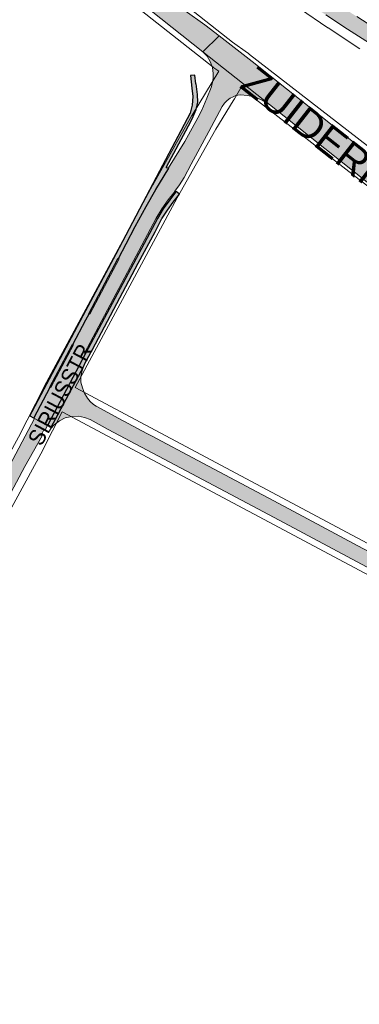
# Paper-space layout 'Layout1' of a CAD drawing. Header units: metres. Extents: x 123097 to 144122, y 392739 to 407589.
# Tile 407 of 510: x 136103 to 136264, y 398690 to 399156. Entities that reach past the tile are written whole.
import ezdxf
from ezdxf.enums import TextEntityAlignment as Align

# ---------------------------------------------------------------- set-up
doc = ezdxf.new("R2010")
doc.units = ezdxf.units.M
doc.header["$MEASUREMENT"] = 0
for name, color, linetype, lineweight in [('gs-anno-wegen algemeen tekst', 7, 'Continuous', 0), ('gs-knt-aanvullende hoofdweg', 7, 'Continuous', 0), ('gs-knt-hoofdweg', 7, 'Continuous', 0), ('gs-knt-wegen algemeen', 7, 'Continuous', 0), ('ir-ARC-asfalt-hoofdwegen-te inspecteren', 5, 'Continuous', 0), ('ir-ARC-fietspaden naastliggend- te inspecteren', 1, 'Continuous', 0)]:
    doc.layers.add(name, color=color, linetype=linetype, lineweight=lineweight)
doc.styles.add('Style-Arial', font='arial.ttf')

psp = doc.layouts.get("Layout1")

# ---------------------------------------------------------------- hatches: boundary and pattern name
at = {"layer": 'ir-ARC-asfalt-hoofdwegen-te inspecteren', "linetype": 'Continuous', "lineweight": 13}
for points in [[(135971.208, 399313.752), (136000, 399290.951), (136053.025, 399248.91), (136060.738, 399242.795), (136189.361, 399140.818), (136197.172, 399148.355), (136190.325, 399153.487), (136180.996, 399160.126), (136163.603, 399171.956), (136156.723, 399176.954), (136149.976, 399182.139), (136110.849, 399212.774), (136021.62, 399283.64), (136009.602, 399292.98), (136000, 399300.583), (135976.699, 399319.033), (135976.8, 399319.165), (135947.927, 399341.94), (135948.18, 399342.296), (135929.291, 399357.182), (135926.967, 399359.09), (135916.271, 399368.076), (135907.601, 399374.839), (135888.253, 399389.545), (135878.095, 399397.256), (135850.994, 399417.812), (135845.885, 399421.687), (135844.702, 399422.584), (135835.98, 399411.55), (135842.468, 399406.611), (135851.905, 399399.427), (135853.202, 399399.203), (135855.25, 399398.67), (135857.269, 399398.035), (135858.797, 399397.434), (135859.614, 399397.112), (135861.904, 399396.059), (135863.661, 399395.084), (135865.37, 399394.027), (135867.209, 399392.785), (135868.213, 399392.051), (135921.758, 399352.095), (135924.996, 399349.757), (135928.678, 399347.201), (135931.099, 399345.443), (135933.479, 399343.629), (135960.059, 399322.581)], [(136301.803, 399123.79), (136306.042, 399130.586), (136296.087, 399136.281), (136272.629, 399150.781), (136262.277, 399157.402), (136252.002, 399164.143), (136242.228, 399170.714), (136232.518, 399177.379), (136224.412, 399183.047), (136216.35, 399188.777), (136207.923, 399194.944), (136084.971, 399291.816), (136075.5, 399299.278), (136074.924, 399299.734), (136070.342, 399293.959), (136070.79, 399293.604), (136203.448, 399189.114), (136211.914, 399182.913), (136219.756, 399177.358), (136227.638, 399171.859), (136237.572, 399165.006), (136247.572, 399158.248), (136257.91, 399151.482), (136268.333, 399144.849), (136294.647, 399128.702), (136301.253, 399124.164)], [(136189.361, 399140.818), (136220.896, 399115.79), (136359.812, 399005.669), (136361.032, 399004.675), (136361.328, 399004.441), (136365.635, 399009.979), (136365.25, 399010.283), (136353.088, 399019.888), (136352.701, 399020.558), (136352.908, 399021.303), (136353.584, 399021.678), (136354.326, 399021.459), (136366.489, 399011.806), (136366.845, 399011.525), (136370.105, 399015.69), (136369.652, 399015.952), (136369.297, 399016.167), (136367.823, 399017.162), (136358.247, 399024.753), (136349.117, 399031.626), (136342.219, 399036.618), (136313.553, 399056.62), (136308.785, 399060.143), (136294.922, 399070.89), (136212.688, 399136.134), (136197.172, 399148.355)], [(136115.838, 398964.056), (136133.824, 398998.028), (136133.383, 398998.269), (136167.325, 399062.052), (136169.981, 399066.48), (136172.988, 399070.678), (136176.217, 399074.787), (136176.137, 399074.873), (136178.4, 399077.852), (136180.533, 399081.292), (136183.912, 399087.652), (136192.213, 399103.075), (136198.542, 399114.895), (136199.613, 399116.439), (136200.958, 399117.751), (136202.279, 399118.754), (136203.751, 399119.518), (136204.983, 399120.054), (136205.908, 399120.285), (136206.007, 399120.31), (136207.048, 399120.35), (136210.666, 399120.109), (136214.198, 399119.285), (136217.549, 399117.899), (136220.896, 399115.79), (136189.361, 399140.818), (136191.374, 399138.656), (136192.911, 399136.134), (136193.91, 399133.355), (136194.33, 399130.431), (136194.327, 399129.593), (136194.322, 399128.504), (136194.185, 399127.168), (136193.85, 399125.534), (136193.33, 399123.948), (136191.352, 399118.848), (136188.902, 399113.12), (136187.097, 399109.552), (136180.794, 399098.294), (136173.077, 399085.873), (136173.326, 399085.691), (136171.002, 399082.104), (136167.114, 399075.697), (136162.517, 399067.66), (136157.392, 399058.094), (136153.102, 399049.984), (136149.498, 399043.05), (136149.786, 399042.9), (136135.83, 399016.646), (136135.511, 399016.812), (136133.987, 399013.98), (136127.761, 399002.283), (136128.097, 399002.16), (136117.411, 398982.008), (136117.077, 398982.159), (136109.308, 398967.523), (136109.613, 398967.361)], [(136225.339, 398927.116), (136187.08, 398947.456), (136165.117, 398959.132), (136162.947, 398960.286), (136149.594, 398967.385), (136138.837, 398973.082), (136137.556, 398973.983), (136135.992, 398975.324), (136134.701, 398976.93), (136133.348, 398979.307), (136132.336, 398981.849), (136131.683, 398984.505), (136131.652, 398987.001), (136132.04, 398989.467), (136132.834, 398991.834), (136117.539, 398963.154), (136116.44, 398961.092), (136117.581, 398962.831), (136119.001, 398964.351), (136121.445, 398966.195), (136124.179, 398967.573), (136127.291, 398968.323), (136130.492, 398968.393), (136133.33, 398967.857), (136136.012, 398966.783), (136144.618, 398962.192), (136213.033, 398925.806), (136227.857, 398917.923), (136287.588, 398886.156), (136320.044, 398868.896), (136478.451, 398784.652), (136511.38, 398767.14), (136513.828, 398765.618), (136515.932, 398763.647), (136517.609, 398761.302), (136518.783, 398758.711), (136519.435, 398755.943), (136519.541, 398753.1), (136519.096, 398750.291), (136518.117, 398747.62), (136534.837, 398779.126), (136533.106, 398776.694), (136530.929, 398774.652), (136528.391, 398773.08), (136525.594, 398772.039), (136522.646, 398771.57), (136519.663, 398771.693), (136517.089, 398772.291), (136514.66, 398773.33), (136472.433, 398795.775), (136449.716, 398807.849), (136431.267, 398817.655), (136416.841, 398825.323), (136402.58, 398832.903), (136388.609, 398840.328), (136342.509, 398864.829), (136333.471, 398869.632), (136312.223, 398880.925), (136302.482, 398886.103), (136298.032, 398888.469), (136289.102, 398893.216), (136285.494, 398895.134), (136262.878, 398907.158), (136245.744, 398916.267)], [(136091.876, 398918.89), (136092.398, 398919.78), (136091.905, 398920.017), (136105.04, 398944.69), (136113.225, 398959.182), (136112.753, 398959.419), (136114.276, 398962.24), (136114.745, 398961.991), (136115.838, 398964.056), (136109.613, 398967.361), (136087.442, 398925.548), (136064.727, 398882.836), (136064.437, 398883.024), (136061.512, 398877.616), (136057.605, 398870.277), (136053.264, 398862.077), (136048.229, 398852.675), (136044.663, 398845.925), (136044.972, 398845.753), (136032.54, 398822.357), (136032.217, 398822.547), (136030.859, 398819.98), (136026.849, 398812.485), (136021.856, 398803.075), (136021.188, 398801.849), (136021.539, 398801.671), (136009.424, 398778.977), (136009.059, 398779.179), (136007.397, 398775.972), (136002.432, 398766.57), (135996.953, 398756.331), (135990.839, 398744.801), (135991.172, 398744.641), (135959.85, 398685.747), (135959.546, 398685.909), (135956.161, 398679.527), (135953.755, 398675.045), (135954.075, 398674.85), (135911.129, 398594.141), (135910.824, 398594.306), (135903.603, 398580.73), (135899.956, 398573.959), (135900.28, 398573.749), (135873.534, 398523.433), (135873.22, 398523.623), (135869.833, 398517.233), (135867.801, 398513.351), (135868.073, 398513.171), (135862.079, 398501.879), (135868.341, 398498.555), (135885.124, 398530.155), (135884.643, 398530.425), (135908.552, 398575.273), (135908.988, 398575.054), (135909.691, 398576.296), (135909.238, 398576.56), (135923.048, 398602.626), (135923.53, 398602.403), (135933.641, 398621.45), (135933.159, 398621.65), (135939.311, 398633.203), (135939.755, 398632.945), (135940.483, 398634.349), (135940.05, 398634.55), (135944.234, 398642.412), (135944.685, 398642.171), (135953.103, 398658.024), (135952.621, 398658.258), (135970.554, 398691.905), (135971.025, 398691.673), (135971.664, 398692.974), (135971.25, 398693.245), (136001.203, 398749.596), (136001.658, 398749.352), (136002.268, 398750.568), (136001.818, 398750.799), (136031.245, 398806.052), (136031.701, 398805.808), (136032.385, 398807.18), (136031.954, 398807.365), (136062.285, 398864.469), (136062.789, 398864.213), (136063.446, 398865.491), (136062.984, 398865.741), (136091.428, 398919.129)]]:
    psp.add_hatch(color=5, dxfattribs=at).paths.add_polyline_path(points, flags=0)
at = {"layer": 'ir-ARC-fietspaden naastliggend- te inspecteren', "linetype": 'Continuous', "lineweight": 30, "extrusion": (0, 0, -1)}
psp.add_hatch(color=1, dxfattribs=at).paths.add_polyline_path([(-136149.498, 399043.05), (-136153.102, 399049.984), (-136157.392, 399058.094), (-136162.517, 399067.66), (-136167.114, 399075.697), (-136171.002, 399082.104), (-136173.326, 399085.691), (-136173.077, 399085.873), (-136172.651, 399085.683), (-136172.245, 399085.913), (-136172.188, 399086.376), (-136175.686, 399092.789), (-136183.646, 399107.804), (-136184.868, 399110.182), (-136186.312, 399113.466), (-136186.998, 399116.988), (-136186.894, 399120.574), (-136186.293, 399125.581), (-136186.153, 399125.577), (-136185.626, 399129.755), (-136183.561, 399129.489), (-136184.216, 399123.582), (-136184.638, 399119.58), (-136184.357, 399115.566), (-136183.384, 399111.661), (-136168.915, 399084.319), (-136148.136, 399045.106), (-136132.549, 399015.885), (-136127.009, 399005.429), (-136114.112, 398981.188), (-136108.412, 398970.49), (-136107.383, 398968.551), (-136109.161, 398967.607), (-136109.308, 398967.523), (-136117.077, 398982.159), (-136116.943, 398982.216), (-136127.632, 399002.358), (-136127.761, 399002.283), (-136133.987, 399013.98), (-136135.511, 399016.812), (-136135.372, 399016.888), (-136149.341, 399043.141)], flags=0)
at = {"layer": 'ir-ARC-fietspaden naastliggend- te inspecteren', "linetype": 'Continuous', "lineweight": 30}
psp.add_hatch(color=1, dxfattribs=at).paths.add_polyline_path([(136115.838, 398964.056), (136117.539, 398963.154), (136132.834, 398991.834), (136133.738, 398993.689), (136137.108, 399000), (136142.826, 399010.706), (136158.803, 399040.847), (136166.772, 399055.683), (136170.016, 399061.856), (136170.129, 399062.071), (136172.626, 399065.908), (136175.374, 399069.569), (136178.376, 399073.368), (136176.738, 399074.648), (136176.566, 399074.499), (136173.69, 399070.784), (136170.616, 399066.475), (136167.863, 399061.955), (136133.824, 398998.028)], flags=0)

# ---------------------------------------------------------------- linework, layer by layer
at = {"layer": 'gs-knt-aanvullende hoofdweg', "color": 7, "linetype": 'Continuous', "flags": 128}
for points in [[(135850.991, 399420.948), (136006.95, 399299.842), (136006.985, 399299.815), (136203.517, 399145.357), (136210.612, 399140.26), (136210.906, 399140.038), (136211.188, 399139.802), (136211.459, 399139.551), (136211.503, 399139.507), (136329.6, 399048.213)], [(136197.002, 399131.543), (136194.622, 399133.253), (136194.364, 399133.447), (135997.721, 399287.992), (135848.024, 399404.236)], [(136320.162, 399036.523), (136207.443, 399123.66)]]:
    psp.add_lwpolyline(points, dxfattribs=at)
at = {"layer": 'gs-knt-hoofdweg', "color": 7, "linetype": 'Continuous', "flags": 128}
psp.add_lwpolyline([(136263.773, 399142.201), (136248.774, 399152.029), (136248.632, 399152.124), (136221.785, 399170.546)], dxfattribs=at)
at = {"layer": 'gs-knt-wegen algemeen', "color": 7, "linetype": 'Continuous', "flags": 128}
for points in [[(135866.302, 398515.714), (135965.25, 398702.035), (135981.725, 398733.729), (135981.753, 398733.783), (136015.253, 398796.764), (136049.864, 398862.753), (136049.914, 398862.847), (136102.125, 398958.532), (136114.22, 398982.263), (136114.289, 398982.395), (136165.731, 399077.848), (136165.792, 399077.959), (136184.241, 399110.65), (136184.355, 399110.844), (136197.002, 399131.543)], [(136207.443, 399123.66), (136204.344, 399118.588), (136203.701, 399117.536), (136195.524, 399104.152), (136177.163, 399071.616), (136128.855, 398981.979)], [(136128.855, 398981.979), (136527.179, 398769.995)], [(136122.811, 398970.447), (136113.684, 398952.538), (136113.599, 398952.376), (136061.369, 398856.658), (136026.774, 398790.7), (136026.757, 398790.667), (135993.263, 398727.696), (135976.789, 398696.004), (135976.764, 398695.957), (135976.763, 398695.954), (135976.76, 398695.95)], [(136521.136, 398758.463), (136122.811, 398970.447)]]:
    psp.add_lwpolyline(points, dxfattribs=at)
at = {"layer": 'ir-ARC-asfalt-hoofdwegen-te inspecteren', "color": 5, "linetype": 'Continuous', "lineweight": 13, "flags": 128}
for points in [[(136060.738, 399242.795), (136189.361, 399140.818), (136197.172, 399148.355), (136190.325, 399153.487), (136180.996, 399160.126)], [(136294.922, 399070.89), (136212.688, 399136.134), (136197.172, 399148.355), (136189.361, 399140.818), (136220.896, 399115.79), (136359.812, 399005.669)]]:
    psp.add_lwpolyline(points, dxfattribs=at)
at = {"layer": 'ir-ARC-asfalt-hoofdwegen-te inspecteren', "color": 5, "linetype": 'Continuous', "lineweight": 13}
for points in [[(136247.572, 399158.248), (136257.91, 399151.482), (136268.333, 399144.849), (136294.647, 399128.702), (136301.253, 399124.164), (136301.803, 399123.79), (136306.042, 399130.586), (136296.087, 399136.281), (136272.629, 399150.781), (136262.277, 399157.402)], [(136285.494, 398895.134), (136262.878, 398907.158), (136245.744, 398916.267), (136225.339, 398927.116), (136187.08, 398947.456), (136165.117, 398959.132), (136162.947, 398960.286), (136149.594, 398967.385), (136138.837, 398973.082), (136137.556, 398973.983), (136135.992, 398975.324), (136134.701, 398976.93), (136133.348, 398979.307), (136132.336, 398981.849), (136131.683, 398984.505), (136131.652, 398987.001), (136132.04, 398989.467), (136132.834, 398991.834), (136117.539, 398963.154), (136116.44, 398961.092), (136117.581, 398962.831), (136119.001, 398964.351), (136121.445, 398966.195), (136124.179, 398967.573), (136127.291, 398968.323), (136130.492, 398968.393), (136133.33, 398967.857), (136136.012, 398966.783), (136144.618, 398962.192), (136213.033, 398925.806), (136227.857, 398917.923), (136287.588, 398886.156)], [(136091.905, 398920.017), (136105.04, 398944.69), (136113.225, 398959.182), (136112.753, 398959.419), (136114.276, 398962.24), (136114.745, 398961.991), (136115.838, 398964.056), (136109.613, 398967.361), (136087.442, 398925.548)]]:
    psp.add_lwpolyline(points, dxfattribs=at)
at = {"layer": 'ir-ARC-asfalt-hoofdwegen-te inspecteren', "color": 5, "linetype": 'Continuous', "lineweight": 13, "flags": 128}
psp.add_lwpolyline([(136115.838, 398964.056), (136133.824, 398998.028), (136133.383, 398998.269), (136167.325, 399062.052), (136169.981, 399066.48), (136172.988, 399070.678), (136176.217, 399074.787), (136176.137, 399074.873), (136178.4, 399077.852), (136180.533, 399081.292), (136183.912, 399087.652), (136192.213, 399103.075), (136198.542, 399114.895), (136199.613, 399116.439), (136200.958, 399117.751), (136202.279, 399118.754), (136203.751, 399119.518), (136204.983, 399120.054), (136205.908, 399120.285), (136206.007, 399120.31), (136207.048, 399120.35), (136210.666, 399120.109), (136214.198, 399119.285), (136217.549, 399117.899), (136220.896, 399115.79), (136189.361, 399140.818), (136191.374, 399138.656), (136192.911, 399136.134), (136193.91, 399133.355), (136194.33, 399130.431), (136194.327, 399129.593), (136194.322, 399128.504), (136194.185, 399127.168), (136193.85, 399125.534), (136193.33, 399123.948), (136191.352, 399118.848), (136188.902, 399113.12), (136187.097, 399109.552), (136180.794, 399098.294), (136173.077, 399085.873), (136173.326, 399085.691), (136171.002, 399082.104), (136167.114, 399075.697), (136162.517, 399067.66), (136157.392, 399058.094), (136153.102, 399049.984), (136149.498, 399043.05), (136149.786, 399042.9), (136135.83, 399016.646), (136135.511, 399016.812), (136133.987, 399013.98), (136127.761, 399002.283), (136128.097, 399002.16), (136117.411, 398982.008), (136117.077, 398982.159), (136109.308, 398967.523), (136109.613, 398967.361)], close=True, dxfattribs=at)
at = {"layer": 'ir-ARC-fietspaden naastliggend- te inspecteren', "color": 1, "linetype": 'Continuous', "lineweight": 30}
for points in [[(136149.498, 399043.05), (136153.102, 399049.984), (136157.392, 399058.094), (136162.517, 399067.66), (136167.114, 399075.697), (136171.002, 399082.104), (136173.326, 399085.691), (136173.077, 399085.873), (136172.651, 399085.683), (136172.245, 399085.913), (136172.188, 399086.376), (136175.686, 399092.789), (136183.646, 399107.804), (136184.868, 399110.182), (136186.312, 399113.466), (136186.998, 399116.988), (136186.894, 399120.574), (136186.293, 399125.581), (136186.153, 399125.577), (136185.626, 399129.755), (136183.561, 399129.489), (136184.216, 399123.582), (136184.638, 399119.58), (136184.357, 399115.566), (136183.384, 399111.661), (136168.915, 399084.319), (136148.136, 399045.106), (136132.549, 399015.885), (136127.009, 399005.429), (136114.112, 398981.188), (136108.412, 398970.49), (136107.383, 398968.551), (136109.161, 398967.607), (136109.308, 398967.523), (136117.077, 398982.159), (136116.943, 398982.216), (136127.632, 399002.358), (136127.761, 399002.283), (136133.987, 399013.98), (136135.511, 399016.812), (136135.372, 399016.888), (136149.341, 399043.141)], [(136115.838, 398964.056), (136117.539, 398963.154), (136132.834, 398991.834), (136133.738, 398993.689), (136137.108, 399000), (136142.826, 399010.706), (136158.803, 399040.847), (136166.772, 399055.683), (136170.016, 399061.856), (136170.129, 399062.071), (136172.626, 399065.908), (136175.374, 399069.569), (136178.376, 399073.368), (136176.738, 399074.648), (136176.566, 399074.499), (136173.69, 399070.784), (136170.616, 399066.475), (136167.863, 399061.955), (136133.824, 398998.028)]]:
    psp.add_lwpolyline(points, close=True, dxfattribs=at)

# ---------------------------------------------------------------- texts
at = {"layer": 'gs-anno-wegen algemeen tekst', "color": 7, "style": 'Style-Arial'}
psp.add_text('ZUIDERKRUISWEG', height=13.6, rotation=321.83856, dxfattribs=at).set_placement((136278.929, 399075.795), align=Align.MIDDLE_CENTER)
at = {"layer": 'gs-anno-wegen algemeen tekst', "color": 7, "style": 'Style-Arial', "width": 0.909091}
psp.add_text('SIRIUSSTR', height=7.7, rotation=62.01313, dxfattribs=at).set_placement((136121.793, 398978.636), align=Align.MIDDLE_CENTER)

doc.saveas('drawing.dxf')
